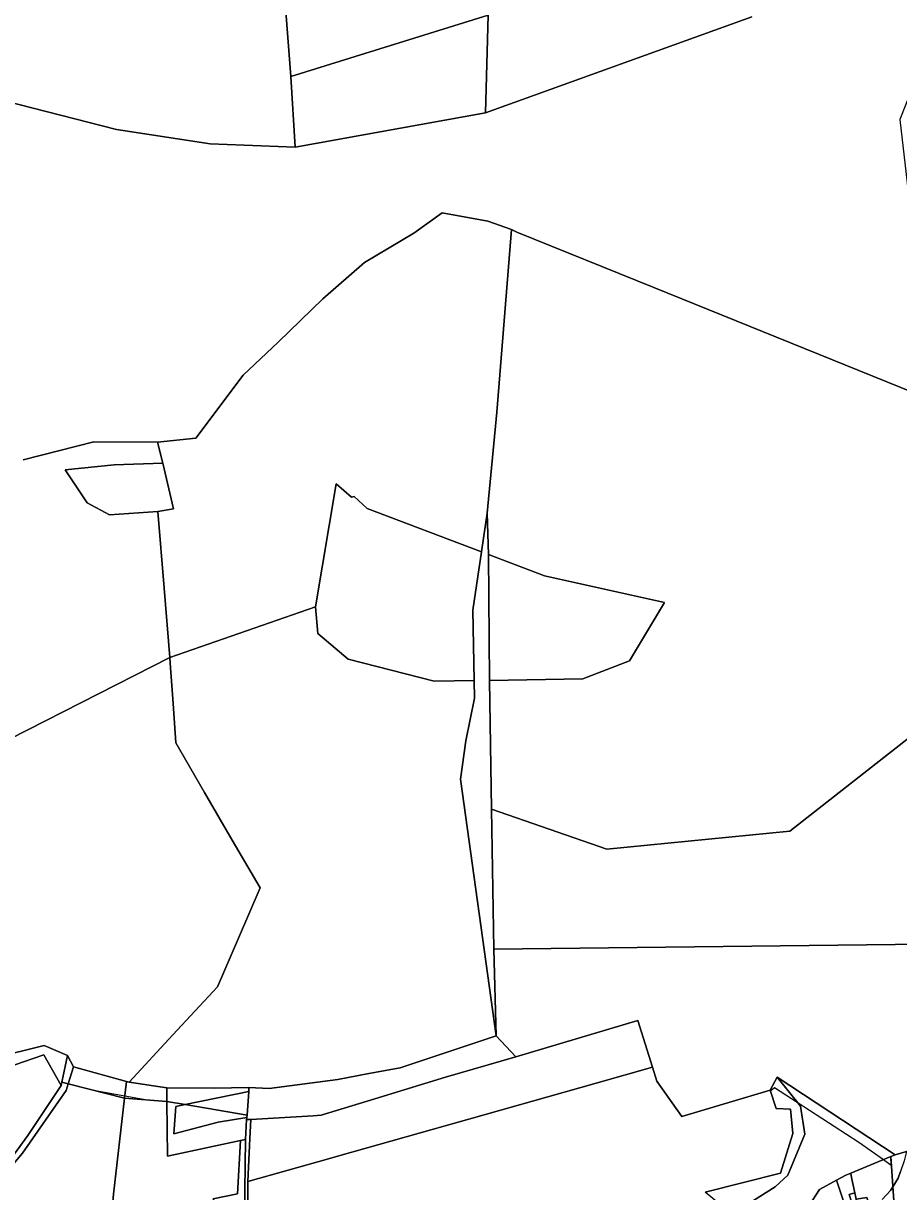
# Model space of a CAD drawing. Extents: x -477304 to -465429, y -1159113 to -1149210.
# Drawn here: x -473001 to -472524, y -1153377 to -1152741 of the extents above; entities that cross this region are included whole.
import ezdxf

# ---------------------------------------------------------------- set-up
doc = ezdxf.new("R2010")
doc.units = 0
for name, color, linetype in [('BPEJ_s', 7, 'Continuous'), ('orna_s', 7, 'Continuous'), ('ostatni_s', 7, 'Continuous'), ('PUPFL_s', 7, 'Continuous'), ('trav_porost_s', 7, 'Continuous'), ('zahrada_s', 7, 'Continuous')]:
    doc.layers.add(name, color=color, linetype=linetype)

msp = doc.modelspace()

# ---------------------------------------------------------------- linework, layer by layer
at = {"layer": 'BPEJ_s'}
for points in [[(-473017.14, -1153304.45), (-472989.89, -1153297.74), (-472977.08, -1153303.26), (-472980.17, -1153317.84), (-472976.78, -1153318.7), (-472963.8, -1153321.99), (-472963.01, -1153322.09), (-472945.91, -1153325.22), (-472933.81, -1153327.43), (-472923, -1153328.26), (-472913.04, -1153329.96), (-472879.35, -1153335.7), (-472879.49, -1153336.91), (-472879.64, -1153338.01), (-472877.25, -1153338), (-472877.75, -1153348.43), (-472878.88, -1153371.94), (-472835, -1153359.52), (-472829.39, -1153357.93), (-472764.37, -1153339.52), (-472758.63, -1153337.9), (-472689.27, -1153318.26), (-472658.5, -1153309.66), (-472656.11, -1153317.22), (-472642.52, -1153336.43), (-472594.43, -1153322.05), (-472594.22, -1153322.7), (-472594.15, -1153322.53), (-472594.05, -1153322.3), (-472592.13, -1153320.6), (-472579.8, -1153328.59), (-472546.17, -1153350.39), (-472532.79, -1153359.84), (-472528.48, -1153362.89), (-472528.79, -1153358.17), (-472526.3, -1153357.42), (-472520.18, -1153355.59)], [(-473017.14, -1153304.45), (-472989.89, -1153297.74), (-472977.08, -1153303.26), (-472980.17, -1153317.84), (-472976.78, -1153318.7), (-472963.8, -1153321.99), (-472963.01, -1153322.09), (-472945.91, -1153325.22), (-472933.81, -1153327.43), (-472923, -1153328.26), (-472913.04, -1153329.96), (-472879.35, -1153335.7), (-472879.49, -1153336.91), (-472879.64, -1153338.01), (-472877.25, -1153338), (-472877.75, -1153348.43), (-472878.88, -1153371.94), (-472835, -1153359.52)], [(-472835, -1153359.52), (-472829.39, -1153357.93), (-472764.37, -1153339.52), (-472758.63, -1153337.9), (-472689.27, -1153318.26), (-472658.5, -1153309.66), (-472656.11, -1153317.22), (-472642.52, -1153336.43), (-472594.43, -1153322.05), (-472594.22, -1153322.7), (-472594.15, -1153322.53), (-472594.05, -1153322.3), (-472592.13, -1153320.6), (-472579.8, -1153328.59), (-472546.17, -1153350.39), (-472532.79, -1153359.84), (-472528.48, -1153362.89), (-472528.79, -1153358.17), (-472526.3, -1153357.42), (-472520.18, -1153355.59)], [(-472520.18, -1153355.59), (-472521.49, -1153360.6), (-472523.44, -1153366.45), (-472524.68, -1153369.97), (-472527.69, -1153374.78), (-472528.93, -1153376.78), (-472533.4, -1153381.67)], [(-472533.4, -1153381.67), (-472528.93, -1153376.78), (-472527.69, -1153374.78), (-472524.68, -1153369.97), (-472523.44, -1153366.45)]]:
    msp.add_lwpolyline(points, dxfattribs=at)
at = {"layer": 'orna_s'}
for points in [[(-473061.25, -1153346.21), (-473039.88, -1153343.86), (-473032.24, -1153333.7), (-473031.85, -1153312.78), (-473021.85, -1153313.83), (-472990.1, -1153302.95), (-472980.63, -1153319.61), (-472998.69, -1153346.72), (-473013.78, -1153367.44), (-473021.36, -1153384.79), (-473039.75, -1153413.08), (-473054.32, -1153415.63), (-473073.49, -1153350.55)], [(-472963.72, -1153528.03), (-473019.89, -1153526.45), (-473019.35, -1153512.44), (-473053.01, -1153511.67), (-473050.14, -1153484.74), (-473050.66, -1153470.89), (-473048.9, -1153454.84), (-473038.51, -1153442.59), (-473037.14, -1153427.29), (-473037.01, -1153412.23), (-473031.65, -1153403.27), (-473019.5, -1153396.21), (-473015.78, -1153385.63), (-473012.77, -1153369.71), (-473001.67, -1153356.51), (-472977.89, -1153322.23), (-472976.78, -1153318.7), (-472946.06, -1153326.49), (-472952.08, -1153378.7), (-472956.78, -1153429.87), (-472956.69, -1153455.89), (-472957.56, -1153488.69), (-472958.42, -1153515.59)], [(-473013.78, -1153367.44), (-472998.69, -1153346.72), (-472980.63, -1153319.61), (-472980.17, -1153317.84), (-472976.78, -1153318.7), (-472977.89, -1153322.23), (-473001.67, -1153356.51), (-473012.77, -1153369.71), (-473015.78, -1153385.63), (-473019.5, -1153396.21), (-473031.65, -1153403.27), (-473037.01, -1153412.23), (-473039.75, -1153413.08), (-473021.36, -1153384.79)], [(-472944.83, -1153468.37), (-472947.68, -1153493.4), (-472954.53, -1153493.88), (-472954.26, -1153488.84), (-472953.03, -1153455.95), (-472956.69, -1153455.89), (-472956.78, -1153429.87), (-472952.08, -1153378.7), (-472946.06, -1153326.49), (-472923, -1153328.26), (-472922.6, -1153358.06), (-472882.91, -1153349.58), (-472884.5, -1153378.63), (-472897.89, -1153381.38), (-472888.29, -1153415.66), (-472887.5, -1153438.14), (-472889.01, -1153462.33), (-472886.29, -1153489.08), (-472940.21, -1153492.87), (-472938.49, -1153472.62), (-472938.36, -1153449.29), (-472945.03, -1153450.33)], [(-472895, -1153339.59), (-472879.49, -1153336.91), (-472879.64, -1153338.01), (-472880.17, -1153348.99), (-472882.91, -1153349.58), (-472922.6, -1153358.06), (-472923, -1153328.26), (-472913.04, -1153329.96), (-472918.17, -1153331.01), (-472919.23, -1153345.93)], [(-472895, -1153339.59), (-472919.23, -1153345.93), (-472918.17, -1153331.01), (-472913.04, -1153329.96), (-472879.35, -1153335.7), (-472879.49, -1153336.91)], [(-472879.58, -1153488.6), (-472881.94, -1153488.77), (-472880.17, -1153348.99), (-472879.64, -1153338.01), (-472877.25, -1153338), (-472877.75, -1153348.43), (-472878.88, -1153371.94), (-472879.5, -1153475.9)], [(-472889.01, -1153462.33), (-472887.5, -1153438.14), (-472888.29, -1153415.66), (-472897.89, -1153381.38), (-472884.5, -1153378.63), (-472882.91, -1153349.58), (-472880.17, -1153348.99), (-472881.94, -1153488.77), (-472886.29, -1153489.08)]]:
    msp.add_lwpolyline(points, close=True, dxfattribs=at)
msp.add_lwpolyline([(-472879.5, -1153475.9), (-472878.88, -1153371.94), (-472835, -1153359.52), (-472829.39, -1153357.93), (-472764.37, -1153339.52), (-472758.63, -1153337.9), (-472689.27, -1153318.26), (-472658.5, -1153309.66), (-472656.11, -1153317.22), (-472642.52, -1153336.43), (-472594.43, -1153322.05), (-472591.26, -1153332.08), (-472583.37, -1153332.51), (-472582.08, -1153345.76), (-472588.74, -1153367.37), (-472629.89, -1153377.69)], dxfattribs=at)
at = {"layer": 'ostatni_s'}
for points in [[(-472582.08, -1153345.76), (-472583.37, -1153332.51), (-472591.26, -1153332.08), (-472594.43, -1153322.05), (-472590.66, -1153315.03), (-472577.98, -1153330.87), (-472575.65, -1153346), (-472584.79, -1153368.39), (-472591.67, -1153374.76), (-472615.33, -1153389.56), (-472629.89, -1153377.69), (-472588.74, -1153367.37)], [(-472534.82, -1153394.12), (-472535.86, -1153389.5), (-472538.99, -1153390.2), (-472541.78, -1153380.54), (-472547.61, -1153381.47), (-472548.32, -1153378.07), (-472550.09, -1153369.68), (-472550.59, -1153367.29), (-472528.79, -1153358.17), (-472527.18, -1153382.47), (-472525.06, -1153391.94)], [(-472551.37, -1153378.96), (-472550.18, -1153383.02), (-472554.03, -1153384.28), (-472558.28, -1153371.12), (-472553.32, -1153368.43), (-472550.59, -1153367.29), (-472550.09, -1153369.68), (-472548.32, -1153378.07)]]:
    msp.add_lwpolyline(points, close=True, dxfattribs=at)
at = {"layer": 'PUPFL_s'}
for points in [[(-473016.38, -1152623.9), (-472865.83, -1152635.64), (-472855.55, -1152769.89), (-472853.16, -1152808.52), (-472899.43, -1152806.72), (-472950.49, -1152798.87), (-473011.45, -1152783.25), (-473043.28, -1152739.47), (-473083.55, -1152653.86)], [(-472749.46, -1152789.75), (-472853.16, -1152808.52), (-472855.55, -1152769.89), (-472748, -1152736.52)], [(-472788.53, -1152855.25), (-472773.06, -1152844.27), (-472748.18, -1152848.79), (-472735.41, -1152853.3), (-472743.4, -1152952.87), (-472748.49, -1153007.9), (-472751.62, -1153028.97), (-472813.88, -1153005.37), (-472821.03, -1152998.75), (-472822.54, -1152999.11), (-472830.83, -1152991.86), (-472842.14, -1153058.88), (-472921.39, -1153086.53), (-472924.54, -1153048.62), (-472928, -1153006.84), (-472919.33, -1153005.43), (-472925.27, -1152980.67), (-472928.03, -1152969.19), (-472907.31, -1152967.06), (-472881.39, -1152932.72), (-472862.34, -1152914.65), (-472838.15, -1152891.01), (-472815.37, -1152871.31)], [(-472954.28, -1153008.73), (-472966.5, -1153002.12), (-472978.4, -1152984.27), (-472951.64, -1152981.54), (-472925.27, -1152980.67), (-472919.33, -1153005.43), (-472928, -1153006.84)], [(-472756.36, -1153060.58), (-472755.64, -1153098.95), (-472777.47, -1153099.26), (-472824.26, -1153087.4), (-472840.81, -1153073.3), (-472842.14, -1153058.88), (-472830.83, -1152991.86), (-472822.54, -1152999.11), (-472821.03, -1152998.75), (-472813.88, -1153005.37), (-472751.62, -1153028.97)], [(-472763.03, -1153152.66), (-472760.27, -1153131.81), (-472755.46, -1153108.61), (-472755.64, -1153098.95), (-472756.36, -1153060.58), (-472751.62, -1153028.97), (-472748.49, -1153007.9), (-472747.9, -1153030.33), (-472747.27, -1153098.93), (-472746.26, -1153169.08), (-472744.86, -1153245.25), (-472743.59, -1153292.58)], [(-472747.27, -1153098.93), (-472747.9, -1153030.33), (-472717.38, -1153041.93), (-472651.97, -1153056.51), (-472671.12, -1153088.17), (-472696.54, -1153097.98)], [(-472777.47, -1153099.26), (-472755.64, -1153098.95), (-472755.46, -1153108.61), (-472760.27, -1153131.81), (-472763.03, -1153152.66), (-472743.59, -1153292.58), (-472795.95, -1153309.97), (-472813.1, -1153313.02), (-472829.94, -1153316.29), (-472867.31, -1153321.13), (-472878.29, -1153320.71), (-472897.34, -1153321.09), (-472923.1, -1153320.77), (-472943.63, -1153317.69), (-472919.79, -1153292.05), (-472895.51, -1153265.91), (-472884.05, -1153239.27), (-472872.29, -1153211.91), (-472887.38, -1153185.98), (-472902.46, -1153160.04), (-472918.22, -1153132.95), (-472919.67, -1153111.5), (-472921.15, -1153089.48), (-472921.39, -1153086.53), (-472842.14, -1153058.88), (-472840.81, -1153073.3), (-472824.26, -1153087.4)], [(-472508.23, -1153121.78), (-472383.66, -1153139.48), (-472387.09, -1153168.5), (-472377.16, -1153186.99), (-472366.89, -1153196.65), (-472360.63, -1153214.96), (-472364.41, -1153223.12), (-472375.07, -1153233.17), (-472393.24, -1153242.56), (-472397.02, -1153247.98), (-472405.24, -1153254.53), (-472422.89, -1153263.16), (-472429.49, -1153269.76), (-472433.72, -1153282.84), (-472463.45, -1153296.99), (-472476.58, -1153310.36), (-472486.09, -1153326.26), (-472498.41, -1153338.44), (-472512.75, -1153353.37), (-472510.78, -1153242.61), (-472744.86, -1153245.25), (-472746.26, -1153169.08), (-472683.4, -1153190.91), (-472583.72, -1153180.98)], [(-472744.86, -1153245.25), (-472510.78, -1153242.61), (-472512.75, -1153353.37), (-472526.3, -1153357.42), (-472590.66, -1153315.03), (-472594.43, -1153322.05), (-472642.52, -1153336.43), (-472656.11, -1153317.22), (-472658.5, -1153309.66), (-472666.59, -1153284.13), (-472733.02, -1153303.88), (-472743.59, -1153292.58)], [(-472666.59, -1153284.13), (-472658.5, -1153309.66), (-472689.27, -1153318.26), (-472758.63, -1153337.9), (-472764.37, -1153339.52), (-472829.39, -1153357.93), (-472835, -1153359.52), (-472878.88, -1153371.94), (-472877.75, -1153348.43), (-472877.25, -1153338), (-472843.41, -1153336.13), (-472839.02, -1153335.77), (-472809.68, -1153326.78), (-472793.79, -1153321.87), (-472771.19, -1153315.04), (-472733.02, -1153303.88)], [(-472813.1, -1153313.02), (-472795.95, -1153309.97), (-472743.59, -1153292.58), (-472733.02, -1153303.88), (-472771.19, -1153315.04), (-472793.79, -1153321.87), (-472809.68, -1153326.78), (-472839.02, -1153335.77), (-472843.41, -1153336.13), (-472877.25, -1153338), (-472879.64, -1153338.01), (-472879.49, -1153336.91), (-472879.35, -1153335.7), (-472878.44, -1153322.86), (-472878.29, -1153320.71), (-472867.31, -1153321.13), (-472829.94, -1153316.29)], [(-472977.08, -1153303.26), (-472973.86, -1153309.37), (-472976.78, -1153318.7), (-472980.17, -1153317.84)], [(-472945.01, -1153317.31), (-472946.06, -1153326.49), (-472976.78, -1153318.7), (-472973.86, -1153309.37)], [(-472590.66, -1153315.03), (-472526.3, -1153357.42), (-472528.79, -1153358.17), (-472550.59, -1153367.29), (-472553.32, -1153368.43), (-472558.28, -1153371.12), (-472567.61, -1153376.18), (-472578.79, -1153393.57), (-472580.26, -1153390.31), (-472587.4, -1153393.53), (-472590.41, -1153413.97), (-472591.8, -1153421.54), (-472626.13, -1153404.59), (-472615.33, -1153389.56), (-472591.67, -1153374.76), (-472584.79, -1153368.39), (-472575.65, -1153346), (-472577.98, -1153330.87)], [(-472923.1, -1153320.77), (-472923, -1153328.26), (-472946.06, -1153326.49), (-472945.01, -1153317.31), (-472943.63, -1153317.69)], [(-472923, -1153328.26), (-472923.1, -1153320.77), (-472897.34, -1153321.09), (-472878.29, -1153320.71), (-472878.44, -1153322.86), (-472913.04, -1153329.96)], [(-472878.44, -1153322.86), (-472879.35, -1153335.7), (-472913.04, -1153329.96)]]:
    msp.add_lwpolyline(points, close=True, dxfattribs=at)
for points in [[(-472748, -1152736.52), (-472855.55, -1152769.89), (-472865.83, -1152635.64)], [(-472490.63, -1152709.11), (-472523.93, -1152793.38), (-472510.51, -1152908.37), (-472508.95, -1152917.07), (-472501.24, -1152948.34), (-472657.85, -1152884.88), (-472732.48, -1152854.82), (-472735.41, -1152853.3), (-472748.18, -1152848.79), (-472773.06, -1152844.27), (-472788.53, -1152855.25), (-472815.37, -1152871.31), (-472838.15, -1152891.01), (-472862.34, -1152914.65), (-472881.39, -1152932.72), (-472907.31, -1152967.06), (-472928.03, -1152969.19), (-472962.85, -1152969.01), (-473001.34, -1152978.85)], [(-473043.28, -1152739.47), (-473011.45, -1152783.25), (-472950.49, -1152798.87), (-472899.43, -1152806.72), (-472853.16, -1152808.52), (-472749.46, -1152789.75), (-472604.44, -1152737.46)], [(-472604.44, -1152737.46), (-472749.46, -1152789.75), (-472748, -1152736.52)], [(-472508.23, -1153121.78), (-472583.72, -1153180.98), (-472683.4, -1153190.91), (-472746.26, -1153169.08), (-472747.27, -1153098.93), (-472696.54, -1153097.98), (-472671.12, -1153088.17), (-472651.97, -1153056.51), (-472717.38, -1153041.93), (-472747.9, -1153030.33), (-472748.49, -1153007.9), (-472743.4, -1152952.87), (-472735.41, -1152853.3), (-472732.48, -1152854.82), (-472657.85, -1152884.88), (-472501.24, -1152948.34)], [(-473001.34, -1152978.85), (-472962.85, -1152969.01), (-472928.03, -1152969.19), (-472925.27, -1152980.67), (-472951.64, -1152981.54), (-472978.4, -1152984.27), (-472966.5, -1153002.12), (-472954.28, -1153008.73), (-472928, -1153006.84), (-472924.54, -1153048.62), (-472921.39, -1153086.53), (-473125.01, -1153190.05)], [(-473125.01, -1153190.05), (-472921.39, -1153086.53), (-472921.15, -1153089.48), (-472919.67, -1153111.5), (-472918.22, -1153132.95), (-472902.46, -1153160.04), (-472887.38, -1153185.98), (-472872.29, -1153211.91), (-472884.05, -1153239.27), (-472895.51, -1153265.91), (-472919.79, -1153292.05), (-472943.63, -1153317.69), (-472945.01, -1153317.31), (-472973.86, -1153309.37), (-472977.08, -1153303.26), (-472989.89, -1153297.74), (-473017.14, -1153304.45)]]:
    msp.add_lwpolyline(points, dxfattribs=at)
at = {"layer": 'trav_porost_s'}
msp.add_lwpolyline([(-473032.24, -1153333.7), (-473039.88, -1153343.86), (-473061.25, -1153346.21), (-473073.49, -1153350.55), (-473077.12, -1153351.84), (-473096.46, -1153346.9), (-473119.06, -1153372.42), (-473122, -1153359.83), (-473122.24, -1153358.79), (-473097.59, -1153339.59), (-473076.72, -1153342.94), (-473063.85, -1153342.12), (-473044.24, -1153335.78), (-473037.01, -1153331.16), (-473033.54, -1153306.76), (-473017.14, -1153304.45), (-472989.89, -1153297.74), (-472977.08, -1153303.26), (-472980.17, -1153317.84), (-472980.63, -1153319.61), (-472990.1, -1153302.95), (-473021.85, -1153313.83), (-473031.85, -1153312.78)], close=True, dxfattribs=at)
at = {"layer": 'zahrada_s'}
for points in [[(-472547.61, -1153381.47), (-472541.78, -1153380.54), (-472538.99, -1153390.2), (-472535.86, -1153389.5), (-472534.82, -1153394.12), (-472525.06, -1153391.94), (-472527.18, -1153382.47), (-472528.79, -1153358.17), (-472526.3, -1153357.42), (-472512.75, -1153353.37), (-472497.01, -1153358.28), (-472475.33, -1153339.07), (-472471.32, -1153342.95), (-472467.95, -1153346.22), (-472486.43, -1153360.75), (-472493.86, -1153376.95), (-472502.55, -1153390.08), (-472522.48, -1153404.96), (-472540.01, -1153413.88), (-472546.72, -1153386.02)], [(-472554.03, -1153384.28), (-472550.18, -1153383.02), (-472551.37, -1153378.96), (-472548.32, -1153378.07), (-472547.61, -1153381.47), (-472546.72, -1153386.02), (-472540.01, -1153413.88), (-472567.2, -1153436.1), (-472568.73, -1153437.09), (-472569.68, -1153437.1), (-472569.93, -1153437.3), (-472575.64, -1153426.95), (-472581.36, -1153416.58), (-472591.8, -1153421.54), (-472590.41, -1153413.97), (-472584.56, -1153410.78), (-472573.72, -1153404.86), (-472578.36, -1153394.54), (-472578.79, -1153393.57), (-472567.61, -1153376.18), (-472558.28, -1153371.12)]]:
    msp.add_lwpolyline(points, close=True, dxfattribs=at)

doc.saveas('drawing.dxf')
